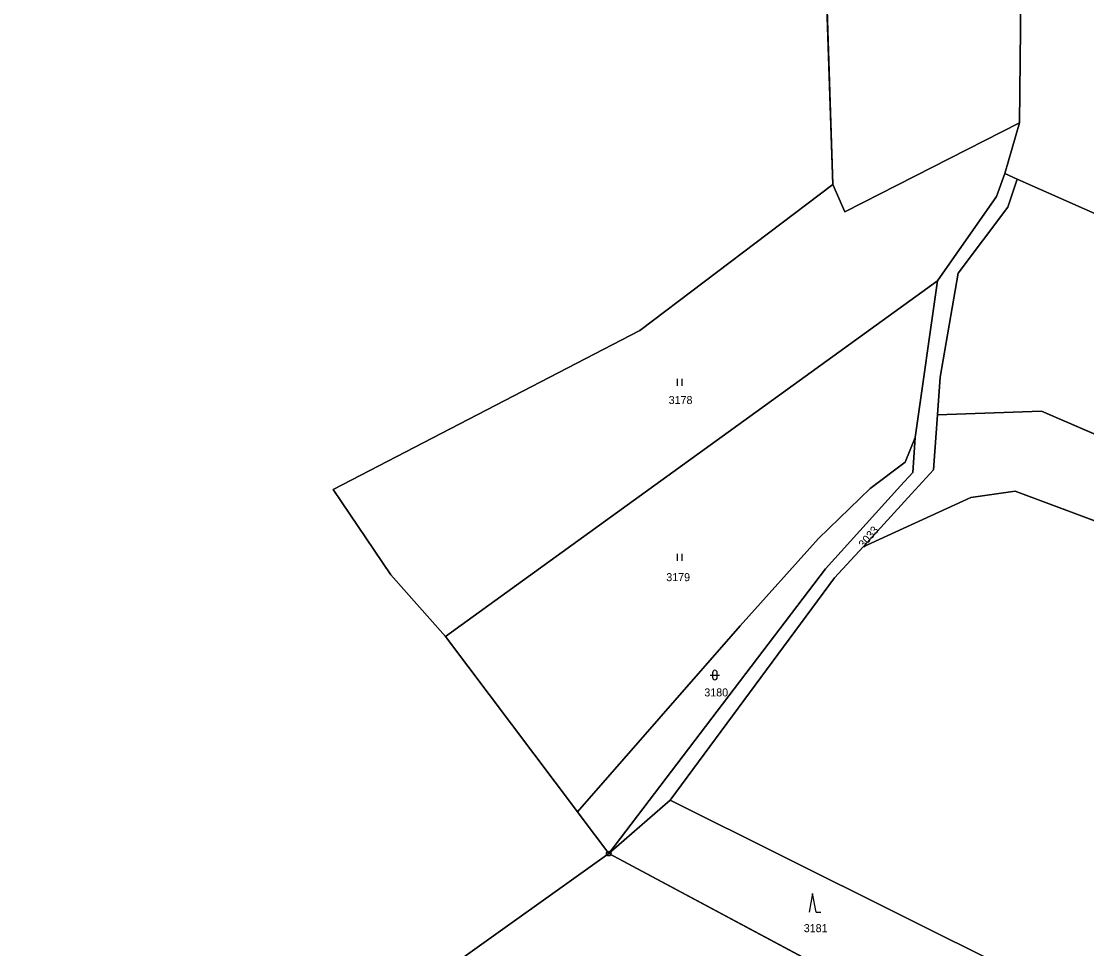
# Model space of a CAD drawing. Extents: x -689422 to -685210, y -987725 to -982160.
# Drawn here: x -688844.6 to -688618.2, y -985783.7 to -985586.7 of the extents above; entities that cross this region are included whole.
import ezdxf

# ---------------------------------------------------------------- set-up
doc = ezdxf.new("R2010")
doc.units = 0
for name, color, linetype in [('KN_Hranice obce', 7, 'Continuous'), ('KN_Hranice_katastrální území', 7, 'Continuous'), ('KN_Hranice_parcel', 7, 'Continuous'), ('KN_Parcelni cisla', 7, 'Continuous'), ('KN_Polygon parcely', 7, 'Continuous'), ('KN_POZEMKY_LESNI POZEMEK', 7, 'Continuous'), ('KN_POZEMKY_ORNA PUDA', 7, 'Continuous'), ('KN_POZEMKY_OSTATNI PLOCHA', 7, 'Continuous'), ('KN_POZEMKY_TTP', 7, 'Continuous'), ('KN_VYUZITI_17_ostatni plocha_ostatni komunikace', 7, 'Continuous'), ('KN_VYUZITI_27_ostatni plocha_neplodna puda', 7, 'Continuous'), ('KN_Značky bodu BP', 7, 'Continuous'), ('KN_Značky kultur', 7, 'Continuous')]:
    doc.layers.add(name, color=color, linetype=linetype)

msp = doc.modelspace()

# ---------------------------------------------------------------- linework, layer by layer
at = {"layer": 'KN_Hranice obce'}
msp.add_lwpolyline([(-688674.71, -985542.85), (-688672.16, -985621.44), (-688713.14, -985652.41), (-688778.27, -985686.2), (-688766.03, -985704.28), (-688754.45, -985717.41), (-688726.42, -985754.63), (-688725.62, -985755.69), (-688719.74, -985763.51), (-688753.65, -985787.69)], dxfattribs=at)
at = {"layer": 'KN_Hranice_katastrální území'}
msp.add_lwpolyline([(-688674.71, -985542.85), (-688672.16, -985621.44), (-688713.14, -985652.41), (-688778.27, -985686.2), (-688766.03, -985704.28), (-688754.45, -985717.41), (-688726.42, -985754.63), (-688725.62, -985755.69), (-688719.74, -985763.51), (-688753.65, -985787.69)], dxfattribs=at)
at = {"layer": 'KN_Hranice_parcel'}
for p, q in [((-688674.71, -985542.85), (-688672.16, -985621.44)), ((-688669.56, -985627.24), (-688632.45, -985608.3)), ((-688632.45, -985608.3), (-688635.58, -985619.1)), ((-688635.58, -985619.1), (-688632.93, -985620.3)), ((-688672.16, -985621.44), (-688669.56, -985627.24)), ((-688754.45, -985717.41), (-688649.87, -985641.85)), ((-688649.87, -985641.85), (-688654.6, -985675.14)), ((-688778.27, -985686.2), (-688766.03, -985704.28)), ((-688655.4, -985687.11), (-688665.69, -985698.33)), ((-688671.74, -985704.92), (-688665.69, -985698.33)), ((-688766.03, -985704.28), (-688754.45, -985717.41)), ((-688706.72, -985752.18), (-688671.74, -985704.92)), ((-688754.45, -985717.41), (-688726.42, -985754.63)), ((-688719.74, -985763.51), (-688706.72, -985752.18)), ((-688726.42, -985754.63), (-688725.62, -985755.69)), ((-688725.62, -985755.69), (-688719.74, -985763.51)), ((-688719.74, -985763.51), (-688642.3, -985804.85))]:
    msp.add_line(p, q, dxfattribs=at)
for points in [[(-688631.21, -985440.73), (-688631.67, -985535.29), (-688632.45, -985608.3)], [(-688632.93, -985620.3), (-688634.92, -985626.21), (-688645.47, -985640.27), (-688649.31, -985662.31), (-688649.89, -985670.32)], [(-688635.58, -985619.1), (-688637.36, -985623.97), (-688649.87, -985641.85)], [(-688632.93, -985620.3), (-688613.8, -985628.76), (-688594.08, -985641.04)], [(-688672.16, -985621.44), (-688713.14, -985652.41), (-688778.27, -985686.2)], [(-688649.89, -985670.32), (-688650.74, -985682.03), (-688655.4, -985687.11)], [(-688649.89, -985670.32), (-688627.82, -985669.56), (-688601.79, -985680.76), (-688559.15, -985705.4)], [(-688726.42, -985754.63), (-688691.8, -985715.16), (-688675.18, -985696.61), (-688664.2, -985686), (-688656.73, -985680.39), (-688654.6, -985675.14)], [(-688654.6, -985675.14), (-688655.12, -985682.54), (-688657.73, -985685.42)], [(-688657.73, -985685.42), (-688673.71, -985703.04), (-688719.74, -985763.51)], [(-688665.69, -985698.33), (-688642.78, -985687.9), (-688633.42, -985686.57), (-688565.72, -985711.78)], [(-688706.72, -985752.18), (-688633.8, -985788.45), (-688642.3, -985804.85)], [(-688719.74, -985763.51), (-688753.65, -985787.69), (-688790.22, -985813.59), (-688803.29, -985826.72), (-688819.38, -985853.06), (-688826.87, -985863.54)]]:
    msp.add_lwpolyline(points, dxfattribs=at)
at = {"layer": 'KN_Polygon parcely'}
for points in [[(-688669.56, -985627.24), (-688632.45, -985608.3), (-688631.67, -985535.29), (-688631.21, -985440.73), (-688631.85, -985422.03), (-688643.57, -985310.69), (-688654.27, -985173.71), (-688687.92, -985192.23), (-688674.32, -985347.59), (-688672.4, -985390.62), (-688670.95, -985449.54), (-688674.71, -985542.85), (-688672.16, -985621.44)], [(-688632.45, -985608.3), (-688635.58, -985619.1), (-688632.93, -985620.3), (-688613.8, -985628.76), (-688594.08, -985641.04), (-688590.53, -985506.76), (-688554.78, -985482.3), (-688631.21, -985440.73), (-688631.67, -985535.29)], [(-688713.14, -985652.41), (-688778.27, -985686.2), (-688766.03, -985704.28), (-688754.45, -985717.41), (-688649.87, -985641.85), (-688637.36, -985623.97), (-688635.58, -985619.1), (-688632.45, -985608.3), (-688669.56, -985627.24), (-688672.16, -985621.44)], [(-688635.58, -985619.1), (-688637.36, -985623.97), (-688649.87, -985641.85), (-688654.6, -985675.14), (-688655.12, -985682.54), (-688657.73, -985685.42), (-688673.71, -985703.04), (-688719.74, -985763.51), (-688706.72, -985752.18), (-688671.74, -985704.92), (-688665.69, -985698.33), (-688655.4, -985687.11), (-688650.74, -985682.03), (-688649.89, -985670.32), (-688649.31, -985662.31), (-688645.47, -985640.27), (-688634.92, -985626.21), (-688632.93, -985620.3)], [(-688645.47, -985640.27), (-688649.31, -985662.31), (-688649.89, -985670.32), (-688627.82, -985669.56), (-688601.79, -985680.76), (-688559.15, -985705.4), (-688538, -985685.73), (-688529.68, -985670.7), (-688534.8, -985656.41), (-688541.33, -985641.58), (-688546.21, -985645.23), (-688566.01, -985659), (-688594.08, -985641.04), (-688613.8, -985628.76), (-688632.93, -985620.3), (-688634.92, -985626.21)], [(-688726.42, -985754.63), (-688691.8, -985715.16), (-688675.18, -985696.61), (-688664.2, -985686), (-688656.73, -985680.39), (-688654.6, -985675.14), (-688649.87, -985641.85), (-688754.45, -985717.41)], [(-688650.74, -985682.03), (-688655.4, -985687.11), (-688665.69, -985698.33), (-688642.78, -985687.9), (-688633.42, -985686.57), (-688565.72, -985711.78), (-688559.15, -985705.4), (-688601.79, -985680.76), (-688627.82, -985669.56), (-688649.89, -985670.32)], [(-688719.74, -985763.51), (-688673.71, -985703.04), (-688657.73, -985685.42), (-688655.12, -985682.54), (-688654.6, -985675.14), (-688656.73, -985680.39), (-688664.2, -985686), (-688675.18, -985696.61), (-688691.8, -985715.16), (-688726.42, -985754.63), (-688725.62, -985755.69)], [(-688642.3, -985804.85), (-688620.38, -985809.69), (-688711.19, -985961.22), (-688682.48, -985980.26), (-688665.66, -985971.85), (-688658.08, -985966.93), (-688656.07, -985965.37), (-688651.17, -985960.51), (-688610.44, -985913.66), (-688585.05, -985891.01), (-688559.94, -985872.04), (-688539.96, -985857.13), (-688530.64, -985850.74), (-688519.62, -985840.68), (-688506.69, -985826.86), (-688605.33, -985786.18), (-688583.38, -985745.99), (-688565.72, -985711.78), (-688633.42, -985686.57), (-688642.78, -985687.9), (-688665.69, -985698.33), (-688671.74, -985704.92), (-688706.72, -985752.18), (-688633.8, -985788.45)], [(-688642.3, -985804.85), (-688633.8, -985788.45), (-688706.72, -985752.18), (-688719.74, -985763.51)], [(-688819.38, -985853.06), (-688826.87, -985863.54), (-688839.49, -985878.83), (-688844.57, -985889.09), (-688800.67, -985917.17), (-688772.43, -985935.24), (-688732.14, -985954.23), (-688688.58, -985870.89), (-688642.3, -985804.85), (-688719.74, -985763.51), (-688753.65, -985787.69), (-688790.22, -985813.59), (-688803.29, -985826.72)]]:
    msp.add_lwpolyline(points, close=True, dxfattribs=at)
at = {"layer": 'KN_POZEMKY_LESNI POZEMEK'}
for p, q in [((-688719.74, -985763.51), (-688706.72, -985752.18)), ((-688706.72, -985752.18), (-688633.8, -985788.45)), ((-688753.65, -985787.69), (-688719.74, -985763.51)), ((-688719.74, -985763.51), (-688642.3, -985804.85)), ((-688642.3, -985804.85), (-688719.74, -985763.51))]:
    msp.add_line(p, q, dxfattribs=at)
at = {"layer": 'KN_POZEMKY_ORNA PUDA'}
for p, q in [((-688631.67, -985535.29), (-688632.45, -985608.3)), ((-688632.45, -985608.3), (-688631.67, -985535.29)), ((-688672.16, -985621.44), (-688674.71, -985542.85)), ((-688632.45, -985608.3), (-688669.56, -985627.24)), ((-688635.58, -985619.1), (-688632.45, -985608.3)), ((-688632.93, -985620.3), (-688635.58, -985619.1)), ((-688613.8, -985628.76), (-688632.93, -985620.3)), ((-688669.56, -985627.24), (-688672.16, -985621.44))]:
    msp.add_line(p, q, dxfattribs=at)
at = {"layer": 'KN_POZEMKY_OSTATNI PLOCHA'}
for p, q in [((-688637.36, -985623.97), (-688635.58, -985619.1)), ((-688635.58, -985619.1), (-688632.93, -985620.3)), ((-688632.93, -985620.3), (-688634.92, -985626.21)), ((-688649.87, -985641.85), (-688637.36, -985623.97)), ((-688634.92, -985626.21), (-688645.47, -985640.27)), ((-688645.47, -985640.27), (-688649.31, -985662.31)), ((-688654.6, -985675.14), (-688649.87, -985641.85)), ((-688649.31, -985662.31), (-688649.89, -985670.32)), ((-688649.89, -985670.32), (-688650.74, -985682.03)), ((-688656.73, -985680.39), (-688654.6, -985675.14)), ((-688654.6, -985675.14), (-688655.12, -985682.54)), ((-688655.12, -985682.54), (-688654.6, -985675.14)), ((-688664.2, -985686), (-688656.73, -985680.39)), ((-688655.12, -985682.54), (-688657.73, -985685.42)), ((-688657.73, -985685.42), (-688655.12, -985682.54)), ((-688650.74, -985682.03), (-688655.4, -985687.11)), ((-688675.18, -985696.61), (-688664.2, -985686)), ((-688657.73, -985685.42), (-688673.71, -985703.04)), ((-688673.71, -985703.04), (-688657.73, -985685.42)), ((-688655.4, -985687.11), (-688665.69, -985698.33)), ((-688691.8, -985715.16), (-688675.18, -985696.61)), ((-688665.69, -985698.33), (-688671.74, -985704.92)), ((-688673.71, -985703.04), (-688719.74, -985763.51)), ((-688719.74, -985763.51), (-688673.71, -985703.04)), ((-688671.74, -985704.92), (-688706.72, -985752.18)), ((-688726.42, -985754.63), (-688691.8, -985715.16)), ((-688706.72, -985752.18), (-688719.74, -985763.51)), ((-688725.62, -985755.69), (-688726.42, -985754.63)), ((-688719.74, -985763.51), (-688725.62, -985755.69))]:
    msp.add_line(p, q, dxfattribs=at)
at = {"layer": 'KN_POZEMKY_TTP'}
for p, q in [((-688669.56, -985627.24), (-688632.45, -985608.3)), ((-688632.45, -985608.3), (-688635.58, -985619.1)), ((-688635.58, -985619.1), (-688637.36, -985623.97)), ((-688634.92, -985626.21), (-688632.93, -985620.3)), ((-688632.93, -985620.3), (-688613.8, -985628.76)), ((-688713.14, -985652.41), (-688672.16, -985621.44)), ((-688672.16, -985621.44), (-688669.56, -985627.24)), ((-688637.36, -985623.97), (-688649.87, -985641.85)), ((-688645.47, -985640.27), (-688634.92, -985626.21)), ((-688649.31, -985662.31), (-688645.47, -985640.27)), ((-688754.45, -985717.41), (-688649.87, -985641.85)), ((-688649.87, -985641.85), (-688754.45, -985717.41)), ((-688649.87, -985641.85), (-688654.6, -985675.14)), ((-688778.27, -985686.2), (-688713.14, -985652.41)), ((-688649.89, -985670.32), (-688649.31, -985662.31)), ((-688650.74, -985682.03), (-688649.89, -985670.32)), ((-688649.89, -985670.32), (-688627.82, -985669.56)), ((-688627.82, -985669.56), (-688649.89, -985670.32)), ((-688627.82, -985669.56), (-688601.79, -985680.76)), ((-688601.79, -985680.76), (-688627.82, -985669.56)), ((-688654.6, -985675.14), (-688656.73, -985680.39)), ((-688656.73, -985680.39), (-688664.2, -985686)), ((-688655.4, -985687.11), (-688650.74, -985682.03)), ((-688766.03, -985704.28), (-688778.27, -985686.2)), ((-688664.2, -985686), (-688675.18, -985696.61)), ((-688665.69, -985698.33), (-688655.4, -985687.11)), ((-688665.69, -985698.33), (-688642.78, -985687.9)), ((-688642.78, -985687.9), (-688665.69, -985698.33)), ((-688642.78, -985687.9), (-688633.42, -985686.57)), ((-688633.42, -985686.57), (-688642.78, -985687.9)), ((-688633.42, -985686.57), (-688565.72, -985711.78)), ((-688565.72, -985711.78), (-688633.42, -985686.57)), ((-688675.18, -985696.61), (-688691.8, -985715.16)), ((-688671.74, -985704.92), (-688665.69, -985698.33)), ((-688754.45, -985717.41), (-688766.03, -985704.28)), ((-688706.72, -985752.18), (-688671.74, -985704.92)), ((-688691.8, -985715.16), (-688726.42, -985754.63)), ((-688726.42, -985754.63), (-688754.45, -985717.41)), ((-688633.8, -985788.45), (-688706.72, -985752.18))]:
    msp.add_line(p, q, dxfattribs=at)
at = {"layer": 'KN_VYUZITI_17_ostatni plocha_ostatni komunikace'}
for p, q in [((-688637.36, -985623.97), (-688635.58, -985619.1)), ((-688635.58, -985619.1), (-688632.93, -985620.3)), ((-688632.93, -985620.3), (-688634.92, -985626.21)), ((-688649.87, -985641.85), (-688637.36, -985623.97)), ((-688634.92, -985626.21), (-688645.47, -985640.27)), ((-688645.47, -985640.27), (-688649.31, -985662.31)), ((-688654.6, -985675.14), (-688649.87, -985641.85)), ((-688649.31, -985662.31), (-688649.89, -985670.32)), ((-688649.89, -985670.32), (-688650.74, -985682.03)), ((-688655.12, -985682.54), (-688654.6, -985675.14)), ((-688657.73, -985685.42), (-688655.12, -985682.54)), ((-688650.74, -985682.03), (-688655.4, -985687.11)), ((-688673.71, -985703.04), (-688657.73, -985685.42)), ((-688655.4, -985687.11), (-688665.69, -985698.33)), ((-688665.69, -985698.33), (-688671.74, -985704.92)), ((-688719.74, -985763.51), (-688673.71, -985703.04)), ((-688671.74, -985704.92), (-688706.72, -985752.18)), ((-688706.72, -985752.18), (-688719.74, -985763.51))]:
    msp.add_line(p, q, dxfattribs=at)
at = {"layer": 'KN_VYUZITI_27_ostatni plocha_neplodna puda'}
for p, q in [((-688656.73, -985680.39), (-688654.6, -985675.14)), ((-688654.6, -985675.14), (-688655.12, -985682.54)), ((-688664.2, -985686), (-688656.73, -985680.39)), ((-688655.12, -985682.54), (-688657.73, -985685.42)), ((-688675.18, -985696.61), (-688664.2, -985686)), ((-688657.73, -985685.42), (-688673.71, -985703.04)), ((-688691.8, -985715.16), (-688675.18, -985696.61)), ((-688673.71, -985703.04), (-688719.74, -985763.51)), ((-688726.42, -985754.63), (-688691.8, -985715.16)), ((-688725.62, -985755.69), (-688726.42, -985754.63)), ((-688719.74, -985763.51), (-688725.62, -985755.69))]:
    msp.add_line(p, q, dxfattribs=at)
at = {"layer": 'KN_Značky bodu BP'}
for radius in [0.5, 0.0303]:
    msp.add_circle((-688719.74, -985763.51), radius, dxfattribs=at)
at = {"layer": 'KN_Značky kultur'}
for p, q in [((-688705.15, -985664.16), (-688705.15, -985662.66)), ((-688704.15, -985664.16), (-688704.15, -985662.66)), ((-688705.12, -985701.36), (-688705.12, -985699.86)), ((-688704.12, -985701.36), (-688704.12, -985699.86)), ((-688698.2, -985725.59), (-688696.2, -985725.59)), ((-688697.7, -985725.09), (-688697.7, -985726.09)), ((-688696.7, -985726.09), (-688696.7, -985725.09)), ((-688676.42, -985771.97), (-688677.17, -985775.97)), ((-688675.67, -985775.97), (-688676.42, -985771.97)), ((-688675.67, -985775.97), (-688674.67, -985775.97))]:
    msp.add_line(p, q, dxfattribs=at)
for centre, start, end in [((-688697.2, -985725.09), 0, 180), ((-688697.2, -985726.09), 180, 359.9879)]:
    msp.add_arc(centre, 0.5, start, end, dxfattribs=at)

# ---------------------------------------------------------------- texts
at = {"layer": 'KN_Parcelni cisla'}
for s, p in [('3178', (-688707.01, -985668.03)), ('3179', (-688707.52, -985705.65)), ('3180', (-688699.44, -985730.13)), ('3181', (-688678.31, -985780.2))]:
    msp.add_text(s, height=1.7, dxfattribs=at).set_placement(p)
msp.add_text('3033', height=1.7, rotation=50, dxfattribs=at).set_placement((-688665.53, -985698.74))

doc.saveas('drawing.dxf')
